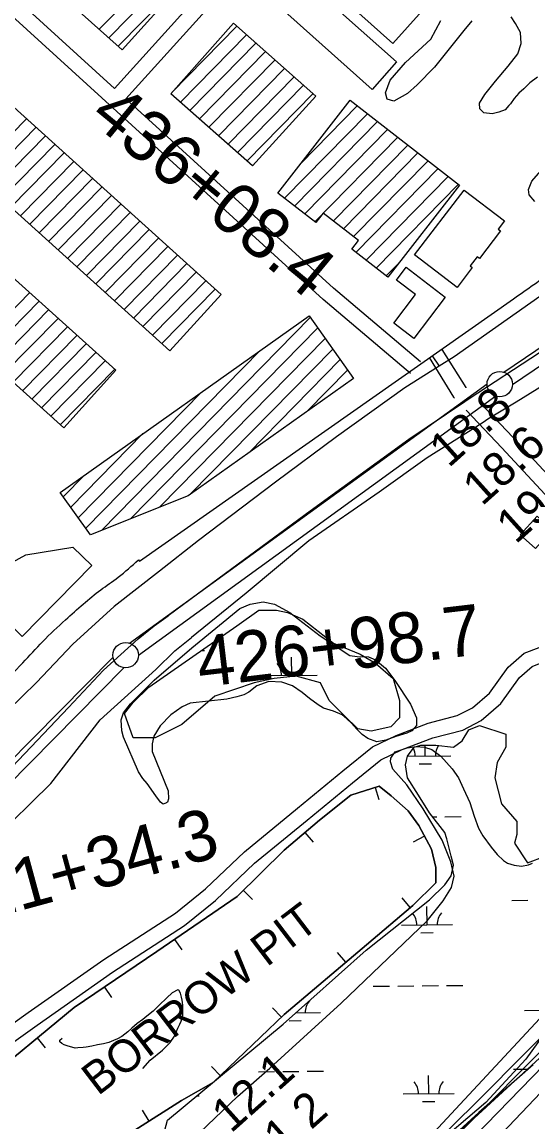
# Model space of a CAD drawing. Extents: x 3625074 to 3663148, y 511451 to 537151.
# Drawn here: x 3645103 to 3646106, y 525048 to 527214 of the extents above; entities that cross this region are included whole.
import ezdxf

# ---------------------------------------------------------------- set-up
doc = ezdxf.new("R2010")
doc.units = 0
for name, color, linetype in [('V-BLDG-OTLN', 7, 'Continuous'), ('V-BORW-IDEN', 7, 'Continuous'), ('V-BORW-LINE', 7, 'Continuous'), ('V-GRID-MAJR', 7, 'Continuous'), ('V-LEVE-TOET', 7, 'Continuous'), ('V-RIVR-EDGE', 7, 'Continuous'), ('V-RIVR-RANG', 7, 'Continuous'), ('V-ROAD-CNTR', 7, 'Continuous'), ('V-SITE-VEGE', 7, 'Continuous'), ('V-SURV-IDEN', 7, 'Continuous'), ('V-SURV-LINE', 7, 'Continuous'), ('V-TOPO-DPTH', 7, 'Continuous'), ('V-TOPO-MINR', 7, 'Continuous'), ('V-TOPO-SHOR', 7, 'Continuous'), ('V-TOPO-WATR', 7, 'Continuous'), ('V-WETL-SWMP', 7, 'Continuous')]:
    doc.layers.add(name, color=color, linetype=linetype)

msp = doc.modelspace()

# ---------------------------------------------------------------- linework, layer by layer
at = {"layer": 'V-BLDG-OTLN'}
for p, q in [((3645254.5, 527199.6), (3645451.3, 527400.3)), ((3645273.2, 527182.9), (3645472.3, 527386)), ((3645291.8, 527166.2), (3645463.7, 527341.5)), ((3645397.6, 527074.9), (3645525.5, 527205.4)), ((3645414.2, 527056.2), (3645544.3, 527188.8)), ((3645433, 527039.6), (3645563, 527172.2)), ((3645451.7, 527023), (3645581.8, 527155.7)), ((3645470.5, 527006.4), (3645600.5, 527139.1)), ((3645489.2, 526989.8), (3645619.3, 527122.5)), ((3645508, 526973.2), (3645638, 527105.9)), ((3645526.7, 526956.6), (3645656.8, 527089.3)), ((3645545.5, 526940), (3645675.5, 527072.7)), ((3645651.9, 526935.6), (3645762.5, 527048.4)), ((3645006.5, 526915.9), (3645111.5, 527023)), ((3645619.2, 526866.5), (3645782.4, 527033)), ((3645639.1, 526851), (3645802.3, 527017.6)), ((3645025, 526899.1), (3645130, 527006.2)), ((3645659, 526835.6), (3645822.2, 527002.2)), ((3645043.6, 526882.3), (3645148.6, 526989.4)), ((3645062.2, 526865.5), (3645167.2, 526972.6)), ((3645678.8, 526820.2), (3645842.1, 526986.7)), ((3645080.7, 526848.7), (3645185.7, 526955.9)), ((3645715.4, 526821.8), (3645862, 526971.3)), ((3645735.3, 526806.3), (3645881.8, 526955.9)), ((3645099.3, 526831.9), (3645204.3, 526939.1)), ((3645755.2, 526790.9), (3645901.7, 526940.5)), ((3645117.8, 526815.2), (3645222.8, 526922.3)), ((3645759.7, 526759.8), (3645921.6, 526925)), ((3645779.6, 526744.4), (3645941.5, 526909.6)), ((3645136.4, 526798.4), (3645241.4, 526905.5)), ((3645154.9, 526781.6), (3645259.9, 526888.7)), ((3645799.5, 526729), (3645961.4, 526894.2)), ((3645173.5, 526764.8), (3645278.5, 526871.9)), ((3645192.1, 526748), (3645297.1, 526855.2)), ((3645210.6, 526731.2), (3645315.6, 526838.4)), ((3645229.2, 526714.5), (3645334.2, 526821.6)), ((3645247.7, 526697.7), (3645352.7, 526804.8)), ((3645266.3, 526680.9), (3645371.3, 526788)), ((3645284.8, 526664.1), (3645389.8, 526771.2)), ((3645303.4, 526647.3), (3645408.4, 526754.5)), ((3645322, 526630.5), (3645427, 526737.7)), ((3645819.4, 526713.6), (3645844.6, 526739.3)), ((3645340.5, 526613.8), (3645445.5, 526720.9)), ((3645359.1, 526597), (3645464.1, 526704.1)), ((3645010.6, 526571), (3645117.6, 526680.2)), ((3645377.6, 526580.2), (3645482.6, 526687.3)), ((3645029.2, 526554.3), (3645136.2, 526663.5)), ((3645047.8, 526537.5), (3645154.8, 526646.7)), ((3645066.4, 526520.8), (3645173.4, 526629.9)), ((3645258.8, 526212.1), (3645670, 526631.6)), ((3645085, 526504), (3645192, 526613.2)), ((3645316.4, 526235.1), (3645684.7, 526610.9)), ((3645103.5, 526487.2), (3645210.5, 526596.4)), ((3645374, 526258.2), (3645699.4, 526590.1)), ((3645122.1, 526470.5), (3645229.1, 526579.6)), ((3645140.7, 526453.7), (3645247.7, 526562.9)), ((3645227.9, 526216.3), (3645571, 526566.3)), ((3645433.7, 526283.4), (3645714.1, 526569.4)), ((3645159.3, 526437), (3645266.3, 526546.1)), ((3645548.9, 526365.2), (3645728.8, 526548.7)), ((3645177.9, 526420.2), (3645284.8, 526529.4)), ((3645664.1, 526447), (3645743.5, 526528)), ((3645213.2, 526237), (3645455.8, 526484.5)), ((3645198.5, 526257.7), (3645340.6, 526402.7)), ((3645183.8, 526278.4), (3645225.4, 526320.9))]:
    msp.add_line(p, q, dxfattribs=at)
for points in [[(3645325.4, 527486.4), (3645491.8, 527372.7), (3645299.4, 527159.3), (3645112.8, 527326.6), (3645280.8, 527510.5), (3645317.2, 527479.4)], [(3645832.4, 527171.6), (3645765.7, 527231.2), (3645956.1, 527444.2), (3646022.8, 527384.6)], [(3645625.2, 527326.7), (3645839.9, 527135.1), (3645791.4, 527080.7), (3645576.4, 527274.1)], [(3644881.6, 527230.9), (3645494.3, 526676.8), (3645393.7, 526565.6), (3644781, 527119.8)], [(3645556.3, 526930.5), (3645395.6, 527072.6), (3645518.5, 527211.6), (3645680.8, 527068)], [(3645748.1, 527059.6), (3645963.5, 526892.6), (3645822.6, 526711), (3645751.7, 526766), (3645765.1, 526783.2), (3645695.6, 526837.1), (3645681.1, 526818.5), (3645606.2, 526876.6)], [(3644747.5, 527014.1), (3645286.9, 526527.5), (3645184.6, 526414.1), (3644645.2, 526900.7)], [(3645875.2, 526755), (3645973, 526882.8), (3646052.3, 526822.1), (3646039.8, 526805.6), (3646044.2, 526802.2), (3646002.8, 526748), (3645998.4, 526751.3), (3645984.6, 526733.3), (3645988.7, 526730.2), (3645958.7, 526691)], [(3645935.7, 526671.5), (3645873.6, 526590), (3645834.1, 526620.2), (3645877.1, 526676.6), (3645839.3, 526705.4), (3645858.4, 526730.5)], [(3645177.7, 526287), (3645667.6, 526634.9), (3645755.2, 526511.6), (3645429.5, 526280.4), (3645237.1, 526203.4)], [(3646146.2, 526213), (3646112.9, 526176.1), (3646083.1, 526203), (3646116.4, 526239.9)], [(3645202.9, 526179), (3645239.9, 526142.6), (3645102.9, 526002.7), (3644999.8, 526103.7), (3645110, 526164.1)]]:
    msp.add_lwpolyline(points, close=True, dxfattribs=at)
at = {"layer": 'V-BORW-LINE'}
for p, q in [((3645797.4, 525705.3), (3645805, 525681.5)), ((3645659.3, 525616.6), (3645675.6, 525597.6)), ((3645894.7, 525609.6), (3645872.7, 525597.7)), ((3645538.3, 525502.3), (3645556, 525484.5)), ((3645866.7, 525468.9), (3645850.5, 525487.9)), ((3645402.8, 525405.8), (3645417, 525385.2)), ((3645739.9, 525360.9), (3645723.7, 525380)), ((3645265, 525312.2), (3645279, 525291.5)), ((3645613.1, 525252.8), (3645595.8, 525270.9)), ((3645132.3, 525211.8), (3645148.2, 525192.4)), ((3645492.9, 525137.5), (3645475.6, 525155.5)), ((3645352.8, 525048.2), (3645339.4, 525069.3))]:
    msp.add_line(p, q, dxfattribs=at)
for points in [[(3644916.3, 525031.6), (3645018.6, 525118.2), (3645205.3, 525271.8), (3645368, 525382), (3645526.3, 525490.3), (3645618.5, 525581.8), (3645688.1, 525641.1), (3645749.7, 525690.2), (3645805.2, 525707.8), (3645829.4, 525689.1), (3645862.6, 525659.4)], [(3645862.6, 525659.4), (3645829.4, 525689.1), (3645805.2, 525707.8), (3645749.7, 525690.2), (3645688.1, 525641.1), (3645618.5, 525581.8), (3645526.3, 525490.3), (3645368, 525382), (3645205.3, 525271.8), (3645018.6, 525118.2), (3644916.3, 525031.6)], [(3645862.6, 525659.4), (3645883.3, 525630.6), (3645908.5, 525583.9), (3645916.9, 525547.5), (3645917.1, 525517.3), (3645871.7, 525473.1), (3645780.7, 525395.5), (3645618.7, 525258.2), (3645478.7, 525123.8), (3645416.6, 525088.6), (3645324.6, 525030.4)], [(3645324.6, 525030.4), (3645416.6, 525088.6), (3645478.7, 525123.8), (3645618.7, 525258.2), (3645780.7, 525395.5), (3645871.7, 525473.1), (3645917.1, 525517.3), (3645916.9, 525547.5), (3645908.5, 525583.9), (3645883.3, 525630.6), (3645862.6, 525659.4)]]:
    msp.add_lwpolyline(points, dxfattribs=at)
at = {"layer": 'V-GRID-MAJR'}
msp.add_spline([(3645143, 517019), (3645082.2, 523076.2), (3645021.4, 529136.9), (3644995.2, 531741.3)], degree=3, dxfattribs=at)
at = {"layer": 'V-LEVE-TOET'}
for points in [[(3646667, 527111.5), (3646536.2, 526985.3), (3646427.1, 526896.2), (3646255.4, 526767.7), (3646103.8, 526660.7), (3645953, 526554.3), (3645923.4, 526535.7), (3645855.9, 526493.2), (3645721.4, 526396.3), (3645601.5, 526306.8), (3645449.7, 526191.9), (3645373.3, 526131.9)], [(3646863.5, 527098.3), (3646730.7, 526982.9), (3646596.7, 526856.7), (3646450.1, 526736.3), (3646293.8, 526619.6), (3646177, 526527.7), (3646075.4, 526464.7), (3646019.1, 526431), (3646010.4, 526424.6), (3645995.6, 526415.4), (3645981.4, 526406), (3645899.8, 526354.9), (3645805.7, 526287.2), (3645667.1, 526191.4), (3645544, 526088.4), (3645436.2, 526001.2)], [(3645373.3, 526131.9), (3645283.8, 526062.1), (3645202.9, 525988.1), (3645130.9, 525912.2), (3645017.7, 525802.1), (3644907, 525694.4), (3644830.9, 525616.2), (3644751.5, 525536.5), (3644715.7, 525494.9), (3644705, 525492.7), (3644695.5, 525490.7), (3644657.8, 525462.8), (3644606.7, 525418.5), (3644523.8, 525355), (3644507.3, 525339.4), (3644504.9, 525327.1), (3644502.6, 525315.4), (3644476.5, 525301.7), (3644419.7, 525255.1), (3644352.8, 525190.3), (3644280.1, 525120.9), (3644162.3, 525018.2)], [(3644325.9, 525026.1), (3644445.6, 525137.5), (3644564.8, 525233.8), (3644650.5, 525308.5), (3644673.4, 525324.7), (3644695.5, 525339.3), (3644733.5, 525362.9), (3644789.9, 525398.3), (3644908.8, 525484.1), (3645043.9, 525600), (3645159.6, 525713.2), (3645256.3, 525839), (3645366, 525937.9), (3645403.2, 525974.6), (3645436.2, 526001.2)]]:
    msp.add_lwpolyline(points, dxfattribs=at)
at = {"layer": 'V-RIVR-EDGE'}
msp.add_lwpolyline([(3646630.9, 525715.9), (3646487.8, 525590.1), (3646430.1, 525526.5), (3646412.2, 525497.1), (3646398.1, 525469.6), (3646369.8, 525453.1), (3646356.3, 525427.4), (3646356.3, 525407.8), (3646299.7, 525344.2), (3646153.5, 525201.8), (3645944.1, 525009.3)], dxfattribs=at)
at = {"layer": 'V-ROAD-CNTR'}
msp.add_line((3645909.7, 526555.9), (3645923.4, 526535.7), dxfattribs=at)
for points in [[(3645284.5, 527082.7), (3646225.5, 528125.3)], [(3645306.7, 527062.5), (3645895.1, 527714.4)], [(3645284.5, 527082.7), (3644783.9, 527539.6), (3644727.3, 527583.7)], [(3645867.2, 526521.4), (3645695.4, 526667.1), (3644764.5, 527516.7), (3644708.9, 527560.1)], [(3646791.8, 527091.3), (3646656.7, 526969.6), (3646462.2, 526807.1), (3646311.2, 526691), (3646121.1, 526561.9), (3645982.5, 526471.3), (3645974, 526465.6), (3645863.7, 526391), (3645669.7, 526249.9), (3645490.4, 526117.6), (3645389.9, 526043.7)], [(3645886.6, 526544.3), (3645715.3, 526689.6), (3645306.7, 527062.5)], [(3645331.5, 526154.1), (3645333.6, 526151.2), (3646070, 526668.5)], [(3645929.1, 526568.4), (3645975.8, 526493.4), (3645976.2, 526493)], [(3645903.6, 526552.6), (3645952, 526474.9), (3645954.1, 526472.7)], [(3646006.1, 526461.4), (3646069, 526395.1), (3646196.3, 526258), (3646339.2, 526107.7), (3646397.7, 526021.9), (3646428.2, 525974.3)], [(3645976.8, 526448.8), (3646047.1, 526374.6), (3646174.5, 526237.5), (3646293.6, 526112.1)], [(3644998.1, 525178.7), (3645114.9, 525261.7), (3645263.8, 525366.3), (3645404.6, 525457.6), (3645463.4, 525505.4), (3645540.3, 525578.5), (3645644.6, 525664.4), (3645733.9, 525738), (3645792.4, 525785.6), (3645839, 525808.2), (3645901.7, 525832.3), (3645959.2, 525847), (3645989.3, 525862.5), (3646022.9, 525891.6), (3646059.6, 525942.4), (3646090.8, 525970), (3646120.2, 525981.5), (3646156.6, 525986.8), (3646190, 526000), (3646225.2, 526039.4), (3646271.3, 526095.2), (3646293.6, 526112.1)], [(3644901.4, 525061.3), (3644919.7, 525071.1), (3645016.7, 525155), (3645132.2, 525237.2), (3645280.6, 525341.4), (3645422.2, 525433.3), (3645483.3, 525482.9), (3645560.2, 525556.1), (3645663.7, 525641.2), (3645752.9, 525714.7), (3645808.7, 525760.1), (3645851, 525780.6), (3645910.9, 525803.6), (3645969.9, 525818.7), (3646006.2, 525837.4), (3646045.1, 525871.2), (3646082, 525922.1), (3646106.7, 525944), (3646127.9, 525952.3), (3646164.4, 525957.7), (3646207.6, 525974.7), (3646247.9, 526019.9), (3646292.2, 526073.4), (3646314.6, 526090.5)], [(3644207.4, 524956.6), (3644320.3, 525054.6), (3644439.6, 525156.5), (3644561.6, 525263.1), (3644639.9, 525332.4), (3644655.6, 525345.1), (3644696.6, 525378.2), (3644821.1, 525488.7), (3644953.3, 525619.1), (3645083.1, 525746.4), (3645194, 525863), (3645262.8, 525936.5), (3645331.2, 525998.1), (3645362.5, 526023.7), (3645389.9, 526043.7)]]:
    msp.add_lwpolyline(points, dxfattribs=at)
for points in [[(3646070, 526668.5), (3646149.7, 526724.8), (3646228.5, 526783), (3646303.5, 526843), (3646405.7, 526917), (3646505.4, 526983.8), (3646567.8, 527045.2), (3646662.9, 527134.4), (3646802, 527266.1)], [(3644893.6, 525725.7), (3644951.6, 525783.1), (3644992.8, 525831.2), (3645054.9, 525899.5), (3645104, 525951.2), (3645143.4, 525993.1), (3645188.1, 526035.6), (3645223.2, 526067), (3645257.4, 526094.9), (3645291.8, 526119.6), (3645331.5, 526154.1)]]:
    msp.add_spline(points, degree=3, dxfattribs=at)
at = {"layer": 'V-SITE-VEGE'}
for points in [[(3645988, 527216.1), (3645972.3, 527197), (3645914.7, 527125.2), (3645880.4, 527090.1), (3645861, 527072.7), (3645834.6, 527058), (3645821.2, 527061.9), (3645817.7, 527074.3), (3645826.9, 527099.3), (3645857.6, 527133.8), (3645907.3, 527180.2), (3645926.9, 527216.9)], [(3646117.3, 527105.3), (3646102.3, 527094), (3646090.1, 527082.3), (3646080.2, 527073.4), (3646071.2, 527063.2), (3646064, 527052.9), (3646060.8, 527049.6), (3646053.2, 527040.8), (3646041.3, 527036), (3646028, 527033), (3646011.5, 527035), (3646003.5, 527042.7), (3646002.9, 527053.7), (3646013.6, 527071.3), (3646034.2, 527097.4), (3646059.5, 527126.8), (3646078.3, 527151.1), (3646085.3, 527171.4), (3646083.6, 527193), (3646074.1, 527210.7), (3646065.5, 527223.9)], [(3646111.7, 526860.4), (3646101, 526873.1), (3646099.1, 526883.7), (3646105.8, 526900.3), (3646124, 526920.9)], [(3645953, 525531), (3645946.3, 525559.1), (3645929.7, 525601.8), (3645892.3, 525663.1), (3645859.9, 525710.6), (3645832.7, 525741.4), (3645827.9, 525755.7), (3645828.7, 525763.2), (3645837.1, 525775.4), (3645860.4, 525783.6), (3645878.3, 525785.9), (3645895, 525785.1), (3645909.3, 525780.4), (3645927.2, 525767.2), (3645948.9, 525741.9), (3645961.8, 525724.4), (3645971.8, 525703), (3645984.2, 525676.1), (3645992.4, 525648.9), (3646000.9, 525625.2), (3646009.4, 525610.4), (3646026.1, 525587.5), (3646037.7, 525573.1), (3646050.5, 525561.4), (3646058.3, 525556.3), (3646071.1, 525552.4), (3646085.5, 525550.5), (3646099.5, 525553.2), (3646107.3, 525556.3)], [(3645391.3, 524970), (3645437.2, 525011.4), (3645526.6, 525096.7), (3645590, 525152), (3645730.5, 525280.3), (3645899.9, 525442.9), (3645931.2, 525482), (3645947.8, 525508.5), (3645953, 525531)], [(3646153.1, 525251.9), (3646094.4, 525170.3), (3646015.3, 525084.5), (3645904.4, 524989.9)]]:
    msp.add_lwpolyline(points, dxfattribs=at)
msp.add_lwpolyline([(3645469.5, 525875.8), (3645433.6, 525871.7), (3645417.8, 525864.6), (3645395.4, 525848.9), (3645374.6, 525827.1), (3645362.2, 525806.3), (3645358.5, 525791.6), (3645359, 525776.4), (3645390, 525698.8), (3645391, 525683), (3645388.9, 525676.5), (3645386.8, 525674.9), (3645380.5, 525672.8), (3645375.2, 525676.2), (3645365.8, 525688.8), (3645349.2, 525713.3), (3645340.6, 525723.3), (3645331.6, 525736.5), (3645302.6, 525804.8), (3645298.9, 525817.2), (3645297.9, 525838.8), (3645302.1, 525852.7), (3645316.3, 525870.5), (3645362.9, 525916.7), (3645436.6, 525980.8), (3645531.1, 526058), (3645551.4, 526066.5), (3645577, 526071.2), (3645599.6, 526066.5), (3645629.5, 526050.1), (3645689.7, 526004.2), (3645747.9, 525965.6), (3645762.3, 525963.7), (3645784.4, 525962.8), (3645798, 525957), (3645818.2, 525940.3), (3645836.5, 525916.5), (3645867.5, 525869.8), (3645878.7, 525842.6), (3645878.7, 525827.9), (3645869.8, 525817), (3645860, 525812.3), (3645838.6, 525806.1), (3645818.8, 525798.4), (3645800.9, 525795.7), (3645783.4, 525801.9), (3645771.8, 525810.1), (3645761.3, 525820.6), (3645750.8, 525831.9), (3645741.9, 525840.9), (3645733, 525848.3), (3645715.5, 525855.7), (3645696.1, 525861.5), (3645685.6, 525868.1), (3645668.1, 525880.6), (3645654.1, 525892.3), (3645635.1, 525905.5), (3645613.7, 525913.3), (3645588.5, 525914.5), (3645564.8, 525905.6), (3645549.2, 525893.2), (3645539.1, 525887.8), (3645525.1, 525884.3), (3645506, 525879.6)], close=True, dxfattribs=at)
at = {"layer": 'V-SURV-LINE'}
for points in [[(3646050.9, 526523.8), (3646280.6, 526679.8)], [(3646297.4, 526654.9), (3646067.7, 526499)], [(3645313.9, 525989.9), (3646017.8, 526500.6)], [(3646035.4, 526476.3), (3645331.5, 525965.7)], [(3644913.3, 525589.4), (3645281.8, 525962.4)], [(3645303.2, 525941.3), (3644934.6, 525568.3)]]:
    msp.add_lwpolyline(points, dxfattribs=at)
for centre in [(3646042.8, 526500.2), (3645306.5, 525966.1)]:
    msp.add_circle(centre, 25, dxfattribs=at)
at = {"layer": 'V-TOPO-DPTH'}
for points in [[(3645985.1, 524958.3), (3646663.3, 525672.6), (3646672.7, 525682.3), (3646682.2, 525691.8), (3646691.8, 525701.3), (3646701.6, 525710.6), (3646711.5, 525719.8), (3646721.4, 525728.9), (3646731.4, 525738), (3646741.4, 525746.9), (3647498.8, 526419.5), (3647508.3, 526428), (3647517.7, 526436.6), (3647527.1, 526445.2), (3647536.5, 526453.8), (3647646.3, 526556.2), (3647710.1, 526616.6), (3647773.2, 526677.6), (3647835.4, 526739.7), (3647896.9, 526802.3), (3648268, 527186.7)], [(3648268, 527186.7), (3647896.9, 526802.3), (3647835.4, 526739.7), (3647773.2, 526677.6), (3647710.1, 526616.6), (3647646.3, 526556.2), (3647536.5, 526453.8), (3647527.1, 526445.2), (3647517.7, 526436.6), (3647508.3, 526428), (3647498.8, 526419.5), (3646741.4, 525746.9), (3646731.4, 525738), (3646721.4, 525728.9), (3646711.5, 525719.8), (3646701.6, 525710.6), (3646691.8, 525701.3), (3646682.2, 525691.8), (3646672.7, 525682.3), (3646663.3, 525672.6), (3645985.1, 524958.3)], [(3645913.7, 525026.4), (3645938.9, 525053.3), (3646295.3, 525437.6)], [(3645840.2, 524900.3), (3646099.8, 525162.1), (3646192.3, 525255.5)], [(3646192.3, 525255.5), (3646099.8, 525162.1), (3645840.2, 524900.3)]]:
    msp.add_lwpolyline(points, dxfattribs=at)
at = {"layer": 'V-TOPO-MINR'}
for points in [[(3648268, 527186.7), (3647896.9, 526802.3), (3647835.4, 526739.7), (3647773.2, 526677.6), (3647710.1, 526616.6), (3647646.3, 526556.2), (3647536.5, 526453.8), (3647527.1, 526445.2), (3647517.7, 526436.6), (3647508.3, 526428), (3647498.8, 526419.5), (3646741.4, 525746.9), (3646731.4, 525738), (3646721.4, 525728.9), (3646711.5, 525719.8), (3646701.6, 525710.6), (3646691.8, 525701.3), (3646682.2, 525691.8), (3646672.7, 525682.3), (3646663.3, 525672.6), (3645985.1, 524958.3)], [(3646403.2, 525440.3), (3645878.7, 524899.9)], [(3646295.3, 525437.6), (3645938.9, 525053.3), (3645913.7, 525026.4)], [(3646155.6, 525245.2), (3646083.9, 525172.5), (3646011.8, 525100.1), (3645939.5, 525028)]]:
    msp.add_lwpolyline(points, dxfattribs=at)
at = {"layer": 'V-TOPO-SHOR'}
for points in [[(3645409.4, 525230.9), (3645413.3, 525239.2), (3645415.7, 525245.1), (3645418.9, 525256.5), (3645418.9, 525267.1), (3645418.9, 525276.2), (3645417.7, 525286), (3645416.5, 525292), (3645414.2, 525300.2), (3645411, 525305.8), (3645409.5, 525306.9), (3645398, 525301), (3645387.4, 525290.8), (3645372.8, 525276.3), (3645360.6, 525264.8), (3645348.3, 525254.6), (3645340.5, 525248.3), (3645329.4, 525240.5), (3645318.8, 525231.4), (3645310.5, 525223.9), (3645304.6, 525219.2), (3645298.7, 525214.5), (3645290.4, 525210.2), (3645282.5, 525206.6), (3645273.4, 525203.1), (3645263.2, 525200.4), (3645251.4, 525198), (3645239.9, 525195.7), (3645228.9, 525193.7), (3645222.6, 525193.3), (3645212.4, 525192.2), (3645207.2, 525191.8), (3645191.5, 525196.5), (3645185.6, 525198.5), (3645180.8, 525200.9), (3645176.9, 525204), (3645177.3, 525207.6), (3645181.3, 525211.5)], [(3645340.3, 525151.8), (3645354.9, 525168.3), (3645379, 525188), (3645394.4, 525202.6), (3645402.7, 525215.6), (3645406.2, 525223.4), (3645409.4, 525230.9)]]:
    msp.add_lwpolyline(points, dxfattribs=at)
at = {"layer": 'V-TOPO-WATR'}
msp.add_lwpolyline([(3646192.3, 525255.5), (3646099.8, 525162.1), (3645840.2, 524900.3)], dxfattribs=at)
at = {"layer": 'V-WETL-SWMP'}
for p, q in [((3645455.1, 525975.2), (3645461.6, 525975.3)), ((3645633.4, 525926.3), (3645633, 525962.3)), ((3645583.4, 525925.8), (3645683.4, 525926.8)), ((3645896.3, 525767.4), (3645896.1, 525788.8)), ((3645861.4, 525767.1), (3645946.3, 525767.9)), ((3645884.5, 525751.9), (3645908.5, 525752.1)), ((3645910.8, 525647.5), (3645918.7, 525647.6)), ((3645934.7, 525647.7), (3645966.7, 525648.1)), ((3646066.3, 525482.9), (3646098.2, 525483.2)), ((3645899.7, 525434.8), (3645899.3, 525470.8)), ((3645849.7, 525434.3), (3645949.7, 525435.3)), ((3645887.8, 525419.2), (3645911.8, 525419.5)), ((3645794, 525313.6), (3645826, 525314)), ((3645842, 525314.1), (3645874, 525314.4)), ((3645890, 525314.6), (3645922, 525314.9)), ((3645938, 525315.1), (3645970, 525315.4)), ((3645641.6, 525261.4), (3645689.9, 525261.9)), ((3646091.8, 525265.9), (3646191.8, 525266.9)), ((3645628.1, 525245.8), (3645652.1, 525246)), ((3645567.7, 525145.2), (3645599.7, 525145.5)), ((3645615.7, 525145.7), (3645647.7, 525146)), ((3645663.7, 525146.2), (3645695.7, 525146.5)), ((3645903, 525102.1), (3645902.6, 525138.1)), ((3646069.6, 525150.2), (3646099.1, 525150.5)), ((3645446.2, 525097.5), (3645451.1, 525097.6)), ((3645853, 525101.6), (3645953, 525102.6)), ((3645891.1, 525086.6), (3645915.1, 525086.8))]:
    msp.add_line(p, q, dxfattribs=at)
msp.add_lwpolyline([(3645715.8, 525989.7), (3645767.8, 525968), (3645798.1, 525950.7), (3645832.8, 525920.3), (3645845.8, 525877), (3645845.8, 525842.4), (3645828.4, 525825), (3645789.5, 525816.4), (3645763.5, 525820.7), (3645737.5, 525846.7), (3645707.1, 525877), (3645689.8, 525911.7), (3645642.2, 525924.7), (3645598.8, 525920.3), (3645559.8, 525911.7), (3645481.9, 525885.7), (3645416.9, 525829.4), (3645364.9, 525803.4), (3645334.6, 525803.4), (3645321.6, 525803.4), (3645304.3, 525851), (3645321.6, 525872.7), (3645351.9, 525903), (3645525.2, 526024.3), (3645568.5, 526054.6), (3645603.2, 526054.6), (3645624.8, 526050.3), (3645655.2, 526037.3)], close=True, dxfattribs=at)
for points in [[(3645371.8, 524985.6), (3645388.9, 525050), (3645616.6, 525239), (3645779.8, 525385.1), (3645904.4, 525483.9), (3645934.5, 525513.9), (3645947.4, 525531.1), (3645951.7, 525552.6), (3645947.4, 525569.8), (3645938.8, 525604.1), (3645934.5, 525617), (3645904.4, 525655.7), (3645882.9, 525690), (3645861.4, 525724.4), (3645857.2, 525750.2), (3645861.4, 525767.4), (3645874.3, 525784.6), (3645887.2, 525788.8), (3645917.3, 525788.8), (3645951.7, 525784.6), (3645968.8, 525797.4), (3645981.7, 525818.9), (3646003.2, 525827.5), (3646054.7, 525810.3), (3646054.7, 525784.6), (3646037.6, 525754.5), (3646033.3, 525724.4), (3646046.2, 525672.9), (3646076.2, 525638.5), (3646076.2, 525612.7), (3646071.9, 525595.5), (3646097.7, 525556.9), (3646132.1, 525569.8)], [(3646108.4, 525158.7), (3646001.7, 525064.7), (3645887.7, 524960.7)]]:
    msp.add_lwpolyline(points, dxfattribs=at)
for centre, start, end in [((3645578.2, 525926.2), 359.8032, 41.3469), ((3645688.6, 525927.3), 139.8032, 181.3469), ((3645841.1, 525767.3), 359.8032, 25.6147), ((3645951.6, 525768.4), 145.9259, 181.3468), ((3645844.4, 525434.7), 359.8032, 40.4632), ((3645954.9, 525435.8), 139.8032, 181.3468), ((3645695.2, 525262.4), 139.8032, 181.3468), ((3645847.7, 525102), 359.8032, 41.3469), ((3645958.2, 525103.2), 139.8032, 181.3468)]:
    msp.add_arc(centre, 35.2, start, end, dxfattribs=at)

# ---------------------------------------------------------------- texts
at = {"layer": 'V-BORW-IDEN'}
msp.add_text('BORROW PIT', height=64, rotation=37.3666, dxfattribs=at).set_placement((3645251.9, 525096.7))
at = {"layer": 'V-RIVR-RANG'}
for s, rotation, p in [('18.8', 41.9383, (3645942.3, 526333.9)), ('18.6', 41.9383, (3646007.9, 526258.5)), ('19.0', 41.9383, (3646074.2, 526183.6)), ('12.1', 41.7583, (3645513.7, 525022.7)), ('11.2', 41.7583, (3645578.7, 524946.7))]:
    msp.add_text(s, height=67, rotation=rotation, dxfattribs=at).set_placement(p)
at = {"layer": 'V-SURV-IDEN'}
for s, rotation, p in [('442+46.3', 312.0203, (3645980.6, 527450.2)), ('436+08.4', 320.459, (3645232, 527022.3)), ('426+98.7', 6.7172, (3645452.8, 525902.7)), ('421+34.3', 15.2723, (3644954.7, 525423.1))]:
    msp.add_text(s, height=100, rotation=rotation, dxfattribs=at).set_placement(p)

doc.saveas('drawing.dxf')
